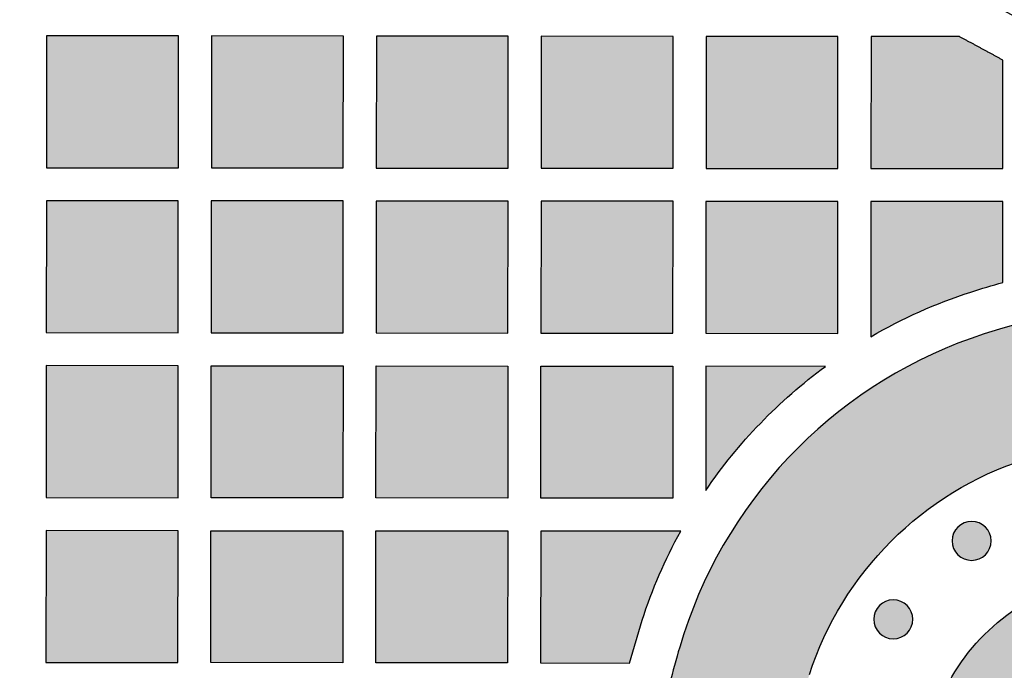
# Model space of a CAD drawing. Header units: millimetres. Extents: x -3873 to -97, y 912 to 4165.
# Tile 377 of 725: x -3239 to -3150, y 1728 to 1788. Entities that reach past the tile are written whole.
import ezdxf

# ---------------------------------------------------------------- set-up
doc = ezdxf.new("R2010")
doc.units = ezdxf.units.MM
doc.layers.add('pattern', color=7, linetype='Continuous', true_color=0x000000)

msp = doc.modelspace()

# ---------------------------------------------------------------- hatches: boundary and pattern name
at = {"layer": 'pattern'}
for points in [[(-3224.745, 1774.18), (-3224.733, 1786.18), (-3236.733, 1786.191), (-3236.744, 1774.191)], [(-3209.745, 1774.166), (-3209.733, 1786.166), (-3221.733, 1786.177), (-3221.745, 1774.177)], [(-3194.745, 1774.151), (-3194.733, 1786.151), (-3206.733, 1786.163), (-3206.744, 1774.163)], [(-3179.745, 1774.137), (-3179.733, 1786.137), (-3191.733, 1786.148), (-3191.745, 1774.149)], [(-3164.745, 1774.123), (-3164.762, 1786.123), (-3176.733, 1786.134), (-3176.744, 1774.134)], [(-3149.735, 1783.974), (-3153.688, 1786.112), (-3161.733, 1786.12), (-3161.745, 1774.12), (-3149.745, 1774.108)], [(-3236.747, 1771.191), (-3236.759, 1759.191), (-3224.759, 1759.18), (-3224.748, 1771.18)], [(-3209.748, 1771.166), (-3221.747, 1771.177), (-3221.759, 1759.177), (-3209.759, 1759.166)], [(-3194.748, 1771.151), (-3206.747, 1771.163), (-3206.759, 1759.163), (-3194.759, 1759.151)], [(-3191.748, 1771.148), (-3191.759, 1759.148), (-3179.759, 1759.137), (-3179.747, 1771.137)], [(-3176.747, 1771.134), (-3176.759, 1759.134), (-3164.759, 1759.123), (-3164.748, 1771.123)], [(-3161.759, 1758.818), (-3160.673, 1759.431), (-3159.57, 1760.016), (-3158.45, 1760.571), (-3157.316, 1761.095), (-3156.168, 1761.59), (-3155.007, 1762.052), (-3153.836, 1762.484), (-3152.654, 1762.883), (-3151.209, 1763.332), (-3149.755, 1763.748), (-3149.748, 1771.108), (-3161.747, 1771.12)], [(-3179.837, 1680.423), (-3178.942, 1679.282), (-3178.078, 1678.114), (-3177.244, 1676.919), (-3176.443, 1675.699), (-3175.675, 1674.455), (-3174.941, 1673.188), (-3174.244, 1671.899), (-3173.582, 1670.591), (-3172.958, 1669.265), (-3172.372, 1667.923), (-3171.824, 1666.565), (-3171.315, 1665.194), (-3170.846, 1663.812), (-3170.417, 1662.419), (-3170.028, 1661.019), (-3169.679, 1659.612), (-3169.49, 1661.154), (-3169.26, 1662.694), (-3168.989, 1664.23), (-3168.678, 1665.762), (-3168.326, 1667.287), (-3167.933, 1668.804), (-3167.5, 1670.31), (-3167.028, 1671.806), (-3166.516, 1673.289), (-3165.966, 1674.757), (-3165.378, 1676.209), (-3164.752, 1677.643), (-3164.09, 1679.059), (-3163.392, 1680.455), (-3162.659, 1681.829), (-3161.893, 1683.18), (-3162.872, 1684.98), (-3163.797, 1686.812), (-3164.664, 1688.675), (-3165.473, 1690.564), (-3166.222, 1692.478), (-3166.91, 1694.414), (-3167.536, 1696.369), (-3168.1, 1698.339), (-3168.335, 1699.24), (-3168.553, 1700.148), (-3168.756, 1701.061), (-3168.943, 1701.98), (-3169.114, 1702.904), (-3169.268, 1703.832), (-3169.406, 1704.764), (-3169.527, 1705.701), (-3169.631, 1706.64), (-3169.719, 1707.583), (-3169.789, 1708.527), (-3169.842, 1709.474), (-3169.878, 1710.422), (-3169.897, 1711.371), (-3169.899, 1712.32), (-3169.883, 1713.27), (-3169.85, 1714.219), (-3169.8, 1715.167), (-3169.733, 1716.114), (-3169.649, 1717.059), (-3169.547, 1718.002), (-3169.429, 1718.942), (-3169.293, 1719.878), (-3169.141, 1720.811), (-3168.973, 1721.74), (-3168.787, 1722.664), (-3168.586, 1723.584), (-3168.368, 1724.497), (-3168.135, 1725.406), (-3167.886, 1726.307), (-3167.621, 1727.203), (-3167.341, 1728.091), (-3167.061, 1728.913), (-3166.756, 1729.732), (-3166.425, 1730.546), (-3166.068, 1731.356), (-3165.686, 1732.158), (-3165.279, 1732.953), (-3164.847, 1733.74), (-3164.39, 1734.516), (-3163.908, 1735.281), (-3163.403, 1736.034), (-3162.873, 1736.773), (-3162.321, 1737.498), (-3161.746, 1738.207), (-3161.149, 1738.9), (-3160.531, 1739.575), (-3159.893, 1740.231), (-3159.235, 1740.868), (-3158.559, 1741.485), (-3157.865, 1742.08), (-3157.155, 1742.654), (-3156.429, 1743.205), (-3155.689, 1743.733), (-3154.935, 1744.237), (-3154.169, 1744.718), (-3153.392, 1745.173), (-3152.605, 1745.604), (-3151.809, 1746.009), (-3151.005, 1746.39), (-3150.195, 1746.745), (-3149.38, 1747.074), (-3148.56, 1747.378), (-3147.738, 1747.657), (-3146.849, 1747.935), (-3145.954, 1748.198), (-3145.051, 1748.445), (-3144.143, 1748.677), (-3143.229, 1748.893), (-3142.309, 1749.093), (-3141.384, 1749.276), (-3140.455, 1749.443), (-3139.522, 1749.593), (-3138.585, 1749.727), (-3137.645, 1749.843), (-3136.702, 1749.943), (-3135.757, 1750.026), (-3134.81, 1750.091), (-3133.862, 1750.139), (-3132.912, 1750.17), (-3131.963, 1750.184), (-3131.013, 1750.181), (-3130.064, 1750.16), (-3129.116, 1750.122), (-3128.17, 1750.067), (-3127.225, 1749.995), (-3126.283, 1749.906), (-3125.344, 1749.8), (-3124.408, 1749.677), (-3123.476, 1749.537), (-3122.548, 1749.381), (-3121.624, 1749.209), (-3120.706, 1749.02), (-3119.793, 1748.815), (-3118.886, 1748.595), (-3117.985, 1748.359), (-3116.017, 1747.792), (-3114.066, 1747.162), (-3112.133, 1746.471), (-3110.222, 1745.719), (-3108.335, 1744.908), (-3106.476, 1744.038), (-3104.647, 1743.111), (-3102.85, 1742.129), (-3101.759, 1742.731), (-3100.656, 1743.313), (-3099.541, 1743.875), (-3098.414, 1744.415), (-3097.276, 1744.934), (-3096.128, 1745.432), (-3094.97, 1745.908), (-3093.803, 1746.361), (-3092.628, 1746.793), (-3091.445, 1747.201), (-3090.254, 1747.587), (-3089.057, 1747.95), (-3087.855, 1748.289), (-3086.647, 1748.605), (-3085.434, 1748.898), (-3084.218, 1749.168), (-3087.125, 1749.862), (-3090.013, 1750.646), (-3092.879, 1751.517), (-3095.719, 1752.475), (-3098.528, 1753.519), (-3101.303, 1754.646), (-3104.04, 1755.856), (-3106.735, 1757.147), (-3108.032, 1757.676), (-3109.344, 1758.179), (-3110.672, 1758.655), (-3112.015, 1759.103), (-3113.371, 1759.522), (-3114.739, 1759.912), (-3116.119, 1760.273), (-3117.511, 1760.604), (-3118.912, 1760.904), (-3120.321, 1761.173), (-3121.739, 1761.412), (-3123.163, 1761.618), (-3124.593, 1761.793), (-3126.028, 1761.936), (-3127.466, 1762.047), (-3128.907, 1762.125), (-3130.349, 1762.171), (-3131.791, 1762.185), (-3133.233, 1762.166), (-3134.673, 1762.115), (-3136.11, 1762.032), (-3137.543, 1761.917), (-3138.97, 1761.77), (-3140.392, 1761.592), (-3141.806, 1761.382), (-3143.213, 1761.141), (-3144.61, 1760.871), (-3145.997, 1760.57), (-3147.373, 1760.239), (-3148.737, 1759.88), (-3150.088, 1759.492), (-3151.425, 1759.076), (-3152.572, 1758.688), (-3153.714, 1758.264), (-3154.851, 1757.805), (-3155.98, 1757.31), (-3157.1, 1756.78), (-3158.21, 1756.214), (-3159.307, 1755.614), (-3160.39, 1754.979), (-3161.458, 1754.309), (-3162.509, 1753.606), (-3163.541, 1752.87), (-3164.553, 1752.102), (-3165.544, 1751.302), (-3166.511, 1750.472), (-3167.453, 1749.613), (-3168.37, 1748.725), (-3169.26, 1747.81), (-3170.121, 1746.869), (-3170.953, 1745.903), (-3171.755, 1744.914), (-3172.525, 1743.904), (-3173.263, 1742.873), (-3173.968, 1741.824), (-3174.639, 1740.757), (-3175.276, 1739.675), (-3175.879, 1738.579), (-3176.447, 1737.47), (-3176.979, 1736.351), (-3177.476, 1735.223), (-3177.937, 1734.087), (-3178.363, 1732.945), (-3178.754, 1731.8), (-3179.262, 1730.162), (-3179.726, 1728.512), (-3180.146, 1726.849), (-3180.522, 1725.177), (-3181.061, 1722.428), (-3181.525, 1719.657), (-3181.913, 1716.868), (-3182.224, 1714.064), (-3182.456, 1711.248), (-3182.611, 1708.424), (-3182.686, 1705.594), (-3182.683, 1702.762), (-3182.6, 1699.931), (-3182.438, 1697.104), (-3182.197, 1694.286), (-3181.878, 1691.478), (-3181.482, 1688.685), (-3181.009, 1685.909), (-3180.46, 1683.154)], [(-3236.762, 1756.191), (-3236.773, 1744.191), (-3224.773, 1744.18), (-3224.762, 1756.18)], [(-3221.762, 1756.177), (-3209.762, 1756.165), (-3209.773, 1744.166), (-3221.773, 1744.177)], [(-3206.762, 1756.163), (-3194.762, 1756.151), (-3194.774, 1744.151), (-3206.773, 1744.163)], [(-3191.762, 1756.148), (-3179.762, 1756.137), (-3179.773, 1744.137), (-3191.773, 1744.149)], [(-3165.869, 1756.124), (-3176.761, 1756.134), (-3176.772, 1744.829), (-3176.211, 1745.635), (-3175.632, 1746.43), (-3175.035, 1747.213), (-3174.421, 1747.985), (-3173.79, 1748.744), (-3173.143, 1749.49), (-3172.48, 1750.222), (-3171.801, 1750.94), (-3171.108, 1751.644), (-3170.399, 1752.332), (-3169.676, 1753.005), (-3168.94, 1753.663), (-3168.191, 1754.303), (-3167.429, 1754.927), (-3166.655, 1755.534)], [(-3153.833, 1741.507), (-3153.805, 1741.534), (-3153.776, 1741.561), (-3153.746, 1741.588), (-3153.715, 1741.614), (-3153.684, 1741.64), (-3153.651, 1741.665), (-3153.618, 1741.69), (-3153.584, 1741.714), (-3153.549, 1741.737), (-3153.513, 1741.76), (-3153.477, 1741.782), (-3153.439, 1741.803), (-3153.401, 1741.824), (-3153.362, 1741.843), (-3153.323, 1741.862), (-3153.283, 1741.88), (-3153.242, 1741.897), (-3153.201, 1741.913), (-3153.159, 1741.928), (-3153.116, 1741.942), (-3153.073, 1741.955), (-3153.03, 1741.967), (-3152.986, 1741.978), (-3152.942, 1741.988), (-3152.897, 1741.997), (-3152.852, 1742.004), (-3152.807, 1742.011), (-3152.761, 1742.016), (-3152.716, 1742.02), (-3152.67, 1742.023), (-3152.624, 1742.025), (-3152.578, 1742.025), (-3152.532, 1742.025), (-3152.486, 1742.023), (-3152.44, 1742.02), (-3152.395, 1742.016), (-3152.349, 1742.01), (-3152.304, 1742.004), (-3152.259, 1741.996), (-3152.215, 1741.987), (-3152.17, 1741.977), (-3152.126, 1741.966), (-3152.083, 1741.954), (-3152.04, 1741.941), (-3151.997, 1741.927), (-3151.956, 1741.912), (-3151.914, 1741.896), (-3151.873, 1741.879), (-3151.833, 1741.861), (-3151.794, 1741.842), (-3151.755, 1741.822), (-3151.717, 1741.802), (-3151.68, 1741.78), (-3151.644, 1741.758), (-3151.608, 1741.735), (-3151.573, 1741.712), (-3151.539, 1741.688), (-3151.506, 1741.663), (-3151.473, 1741.638), (-3151.442, 1741.612), (-3151.411, 1741.586), (-3151.381, 1741.559), (-3151.352, 1741.532), (-3151.324, 1741.504), (-3151.296, 1741.476), (-3151.269, 1741.447), (-3151.243, 1741.417), (-3151.216, 1741.387), (-3151.191, 1741.355), (-3151.165, 1741.322), (-3151.141, 1741.289), (-3151.117, 1741.255), (-3151.093, 1741.22), (-3151.071, 1741.184), (-3151.049, 1741.148), (-3151.027, 1741.11), (-3151.007, 1741.072), (-3150.987, 1741.034), (-3150.969, 1740.994), (-3150.951, 1740.954), (-3150.934, 1740.913), (-3150.918, 1740.872), (-3150.903, 1740.83), (-3150.889, 1740.788), (-3150.875, 1740.745), (-3150.863, 1740.701), (-3150.853, 1740.657), (-3150.843, 1740.613), (-3150.834, 1740.568), (-3150.826, 1740.523), (-3150.82, 1740.478), (-3150.815, 1740.433), (-3150.811, 1740.387), (-3150.808, 1740.341), (-3150.806, 1740.295), (-3150.805, 1740.249), (-3150.806, 1740.203), (-3150.808, 1740.158), (-3150.811, 1740.112), (-3150.815, 1740.066), (-3150.82, 1740.021), (-3150.827, 1739.975), (-3150.835, 1739.93), (-3150.843, 1739.886), (-3150.853, 1739.841), (-3150.864, 1739.798), (-3150.876, 1739.754), (-3150.89, 1739.711), (-3150.904, 1739.669), (-3150.919, 1739.627), (-3150.935, 1739.585), (-3150.952, 1739.545), (-3150.97, 1739.505), (-3150.989, 1739.465), (-3151.009, 1739.427), (-3151.029, 1739.389), (-3151.05, 1739.351), (-3151.073, 1739.315), (-3151.095, 1739.279), (-3151.119, 1739.244), (-3151.143, 1739.21), (-3151.167, 1739.177), (-3151.193, 1739.144), (-3151.219, 1739.113), (-3151.245, 1739.082), (-3151.272, 1739.052), (-3151.299, 1739.023), (-3151.326, 1738.995), (-3151.354, 1738.968), (-3151.384, 1738.941), (-3151.413, 1738.914), (-3151.444, 1738.888), (-3151.476, 1738.862), (-3151.508, 1738.837), (-3151.542, 1738.812), (-3151.576, 1738.788), (-3151.611, 1738.765), (-3151.646, 1738.742), (-3151.683, 1738.72), (-3151.72, 1738.699), (-3151.758, 1738.678), (-3151.797, 1738.659), (-3151.836, 1738.64), (-3151.877, 1738.622), (-3151.917, 1738.605), (-3151.959, 1738.589), (-3152.001, 1738.574), (-3152.043, 1738.56), (-3152.086, 1738.547), (-3152.13, 1738.535), (-3152.174, 1738.524), (-3152.218, 1738.514), (-3152.262, 1738.505), (-3152.307, 1738.498), (-3152.353, 1738.491), (-3152.398, 1738.486), (-3152.444, 1738.482), (-3152.49, 1738.479), (-3152.535, 1738.477), (-3152.581, 1738.477), (-3152.627, 1738.477), (-3152.673, 1738.479), (-3152.719, 1738.482), (-3152.765, 1738.486), (-3152.81, 1738.492), (-3152.855, 1738.498), (-3152.9, 1738.506), (-3152.945, 1738.515), (-3152.989, 1738.525), (-3153.033, 1738.536), (-3153.077, 1738.548), (-3153.12, 1738.561), (-3153.162, 1738.575), (-3153.204, 1738.59), (-3153.245, 1738.606), (-3153.286, 1738.623), (-3153.326, 1738.641), (-3153.365, 1738.66), (-3153.404, 1738.68), (-3153.442, 1738.7), (-3153.479, 1738.722), (-3153.516, 1738.744), (-3153.552, 1738.767), (-3153.586, 1738.79), (-3153.621, 1738.814), (-3153.654, 1738.839), (-3153.686, 1738.864), (-3153.718, 1738.89), (-3153.749, 1738.916), (-3153.778, 1738.943), (-3153.807, 1738.97), (-3153.836, 1738.998), (-3153.863, 1739.026), (-3153.89, 1739.055), (-3153.917, 1739.085), (-3153.943, 1739.115), (-3153.969, 1739.147), (-3153.994, 1739.18), (-3154.019, 1739.213), (-3154.043, 1739.247), (-3154.066, 1739.282), (-3154.089, 1739.318), (-3154.111, 1739.354), (-3154.132, 1739.392), (-3154.152, 1739.43), (-3154.172, 1739.468), (-3154.191, 1739.508), (-3154.209, 1739.548), (-3154.226, 1739.589), (-3154.242, 1739.63), (-3154.257, 1739.672), (-3154.271, 1739.714), (-3154.284, 1739.757), (-3154.296, 1739.801), (-3154.307, 1739.845), (-3154.317, 1739.889), (-3154.325, 1739.934), (-3154.333, 1739.979), (-3154.339, 1740.024), (-3154.345, 1740.069), (-3154.349, 1740.115), (-3154.352, 1740.161), (-3154.353, 1740.207), (-3154.354, 1740.253), (-3154.353, 1740.299), (-3154.352, 1740.345), (-3154.349, 1740.39), (-3154.344, 1740.436), (-3154.339, 1740.481), (-3154.332, 1740.527), (-3154.325, 1740.572), (-3154.316, 1740.616), (-3154.306, 1740.661), (-3154.295, 1740.704), (-3154.283, 1740.748), (-3154.27, 1740.791), (-3154.256, 1740.833), (-3154.241, 1740.875), (-3154.224, 1740.917), (-3154.207, 1740.957), (-3154.189, 1740.997), (-3154.171, 1741.037), (-3154.151, 1741.075), (-3154.13, 1741.113), (-3154.109, 1741.151), (-3154.087, 1741.187), (-3154.064, 1741.223), (-3154.041, 1741.258), (-3154.017, 1741.292), (-3153.992, 1741.325), (-3153.967, 1741.358), (-3153.941, 1741.389), (-3153.915, 1741.42), (-3153.888, 1741.45), (-3153.861, 1741.479)], [(-3236.776, 1741.191), (-3236.787, 1729.191), (-3224.788, 1729.18), (-3224.776, 1741.18)], [(-3221.776, 1741.177), (-3209.776, 1741.166), (-3209.788, 1729.166), (-3221.788, 1729.177)], [(-3206.776, 1741.163), (-3194.776, 1741.151), (-3194.788, 1729.151), (-3206.787, 1729.163)], [(-3182.558, 1733.036), (-3182.204, 1734.082), (-3181.825, 1735.12), (-3181.421, 1736.15), (-3180.993, 1737.17), (-3180.541, 1738.179), (-3180.065, 1739.177), (-3179.565, 1740.163), (-3179.043, 1741.136), (-3191.776, 1741.148), (-3191.788, 1729.149), (-3183.697, 1729.141)], [(-3104.849, 1729.238), (-3105.03, 1715.194), (-3106.47, 1716.52), (-3107.956, 1717.796), (-3109.485, 1719.02), (-3111.055, 1720.189), (-3111.806, 1720.716), (-3112.574, 1721.226), (-3113.358, 1721.718), (-3114.157, 1722.194), (-3114.971, 1722.65), (-3115.799, 1723.088), (-3116.641, 1723.506), (-3117.495, 1723.903), (-3118.362, 1724.28), (-3119.24, 1724.635), (-3120.128, 1724.969), (-3121.026, 1725.28), (-3121.933, 1725.568), (-3122.848, 1725.833), (-3123.77, 1726.075), (-3124.699, 1726.294), (-3125.632, 1726.488), (-3126.57, 1726.658), (-3127.512, 1726.804), (-3128.456, 1726.926), (-3129.401, 1727.023), (-3130.347, 1727.096), (-3131.293, 1727.145), (-3132.238, 1727.17), (-3133.18, 1727.17), (-3134.12, 1727.147), (-3135.055, 1727.1), (-3135.986, 1727.03), (-3136.911, 1726.937), (-3137.829, 1726.821), (-3138.741, 1726.683), (-3139.644, 1726.524), (-3139.787, 1726.495), (-3139.93, 1726.464), (-3140.073, 1726.431), (-3140.217, 1726.394), (-3140.36, 1726.355), (-3140.503, 1726.313), (-3140.646, 1726.268), (-3140.789, 1726.22), (-3140.932, 1726.17), (-3141.074, 1726.117), (-3141.216, 1726.061), (-3141.357, 1726.002), (-3141.498, 1725.94), (-3141.638, 1725.875), (-3141.777, 1725.808), (-3141.915, 1725.738), (-3142.053, 1725.665), (-3142.189, 1725.589), (-3142.324, 1725.511), (-3142.458, 1725.429), (-3142.591, 1725.345), (-3142.722, 1725.259), (-3142.852, 1725.169), (-3142.981, 1725.077), (-3143.108, 1724.983), (-3143.233, 1724.886), (-3143.356, 1724.786), (-3143.478, 1724.684), (-3143.598, 1724.58), (-3143.715, 1724.473), (-3143.831, 1724.364), (-3143.945, 1724.253), (-3144.056, 1724.139), (-3144.165, 1724.024), (-3144.272, 1723.906), (-3144.377, 1723.787), (-3144.479, 1723.665), (-3144.579, 1723.542), (-3144.676, 1723.417), (-3144.771, 1723.291), (-3144.863, 1723.162), (-3144.953, 1723.032), (-3145.04, 1722.901), (-3145.124, 1722.769), (-3145.206, 1722.635), (-3145.284, 1722.5), (-3145.36, 1722.364), (-3145.434, 1722.226), (-3145.504, 1722.088), (-3145.572, 1721.949), (-3145.637, 1721.809), (-3145.699, 1721.669), (-3145.758, 1721.528), (-3145.814, 1721.386), (-3145.868, 1721.244), (-3145.918, 1721.101), (-3145.966, 1720.958), (-3146.011, 1720.815), (-3146.054, 1720.672), (-3146.093, 1720.529), (-3146.13, 1720.386), (-3146.164, 1720.242), (-3146.195, 1720.099), (-3146.224, 1719.957), (-3146.385, 1719.054), (-3146.525, 1718.142), (-3146.642, 1717.224), (-3146.737, 1716.299), (-3146.809, 1715.369), (-3146.858, 1714.433), (-3146.883, 1713.494), (-3146.884, 1712.551), (-3146.861, 1711.607), (-3146.814, 1710.661), (-3146.743, 1709.715), (-3146.647, 1708.769), (-3146.527, 1707.825), (-3146.383, 1706.883), (-3146.215, 1705.945), (-3146.022, 1705.011), (-3145.806, 1704.082), (-3145.566, 1703.159), (-3145.302, 1702.244), (-3145.015, 1701.336), (-3144.706, 1700.438), (-3144.374, 1699.548), (-3144.021, 1698.67), (-3143.646, 1697.803), (-3143.25, 1696.947), (-3142.833, 1696.105), (-3142.397, 1695.276), (-3141.942, 1694.461), (-3141.469, 1693.661), (-3140.977, 1692.876), (-3140.469, 1692.107), (-3139.944, 1691.355), (-3138.777, 1689.783), (-3137.556, 1688.252), (-3136.283, 1686.764), (-3134.96, 1685.321), (-3149.005, 1685.167), (-3149.629, 1686.099), (-3150.235, 1687.046), (-3150.821, 1688.007), (-3151.387, 1688.981), (-3151.934, 1689.967), (-3152.459, 1690.966), (-3152.964, 1691.976), (-3153.448, 1692.996), (-3153.909, 1694.027), (-3154.349, 1695.067), (-3154.767, 1696.115), (-3155.162, 1697.172), (-3155.534, 1698.235), (-3155.884, 1699.305), (-3156.21, 1700.38), (-3156.514, 1701.461), (-3156.694, 1702.155), (-3156.863, 1702.854), (-3157.019, 1703.558), (-3157.163, 1704.266), (-3157.294, 1704.978), (-3157.413, 1705.693), (-3157.519, 1706.411), (-3157.613, 1707.132), (-3157.693, 1707.856), (-3157.76, 1708.582), (-3157.814, 1709.31), (-3157.856, 1710.039), (-3157.883, 1710.77), (-3157.898, 1711.501), (-3157.899, 1712.232), (-3157.887, 1712.964), (-3157.862, 1713.695), (-3157.823, 1714.426), (-3157.771, 1715.155), (-3157.706, 1715.883), (-3157.628, 1716.609), (-3157.537, 1717.333), (-3157.433, 1718.055), (-3157.316, 1718.774), (-3157.186, 1719.489), (-3157.043, 1720.201), (-3156.888, 1720.91), (-3156.72, 1721.614), (-3156.54, 1722.313), (-3156.348, 1723.008), (-3156.144, 1723.698), (-3155.929, 1724.382), (-3155.759, 1724.88), (-3155.574, 1725.376), (-3155.373, 1725.87), (-3155.157, 1726.36), (-3154.926, 1726.846), (-3154.679, 1727.328), (-3154.417, 1727.805), (-3154.141, 1728.275), (-3153.849, 1728.739), (-3153.542, 1729.195), (-3153.222, 1729.643), (-3152.887, 1730.082), (-3152.538, 1730.512), (-3152.177, 1730.931), (-3151.802, 1731.34), (-3151.416, 1731.738), (-3151.017, 1732.124), (-3150.608, 1732.498), (-3150.187, 1732.858), (-3149.757, 1733.206), (-3149.317, 1733.54), (-3148.868, 1733.86), (-3148.412, 1734.165), (-3147.947, 1734.456), (-3147.477, 1734.732), (-3147, 1734.993), (-3146.517, 1735.239), (-3146.031, 1735.47), (-3145.54, 1735.685), (-3145.046, 1735.884), (-3144.549, 1736.068), (-3144.051, 1736.237), (-3143.366, 1736.451), (-3142.676, 1736.654), (-3141.981, 1736.845), (-3141.281, 1737.023), (-3140.577, 1737.189), (-3139.868, 1737.343), (-3139.156, 1737.485), (-3138.44, 1737.613), (-3137.721, 1737.729), (-3136.999, 1737.832), (-3136.275, 1737.922), (-3135.549, 1737.999), (-3134.82, 1738.062), (-3134.091, 1738.113), (-3133.36, 1738.15), (-3132.629, 1738.174), (-3131.898, 1738.184), (-3131.166, 1738.182), (-3130.435, 1738.166), (-3129.705, 1738.137), (-3128.976, 1738.094), (-3128.248, 1738.038), (-3127.522, 1737.97), (-3126.798, 1737.888), (-3126.077, 1737.793), (-3125.359, 1737.686), (-3124.644, 1737.566), (-3123.933, 1737.433), (-3123.225, 1737.287), (-3122.522, 1737.13), (-3121.823, 1736.96), (-3121.129, 1736.778), (-3120.049, 1736.473), (-3118.974, 1736.144), (-3117.905, 1735.793), (-3116.842, 1735.418), (-3115.787, 1735.021), (-3114.739, 1734.602), (-3113.7, 1734.16), (-3112.67, 1733.696), (-3111.651, 1733.211), (-3110.642, 1732.704), (-3109.644, 1732.176), (-3108.659, 1731.628), (-3107.686, 1731.06), (-3106.726, 1730.472), (-3105.78, 1729.864)], [(-3160.965, 1734.373), (-3160.937, 1734.4), (-3160.908, 1734.427), (-3160.878, 1734.454), (-3160.847, 1734.48), (-3160.815, 1734.506), (-3160.783, 1734.531), (-3160.749, 1734.556), (-3160.715, 1734.58), (-3160.68, 1734.603), (-3160.645, 1734.626), (-3160.608, 1734.648), (-3160.571, 1734.669), (-3160.533, 1734.69), (-3160.494, 1734.709), (-3160.455, 1734.728), (-3160.415, 1734.746), (-3160.374, 1734.763), (-3160.332, 1734.779), (-3160.29, 1734.794), (-3160.248, 1734.808), (-3160.205, 1734.821), (-3160.162, 1734.833), (-3160.118, 1734.844), (-3160.073, 1734.854), (-3160.029, 1734.863), (-3159.984, 1734.87), (-3159.938, 1734.877), (-3159.893, 1734.882), (-3159.847, 1734.886), (-3159.801, 1734.889), (-3159.756, 1734.891), (-3159.71, 1734.891), (-3159.664, 1734.891), (-3159.618, 1734.889), (-3159.572, 1734.886), (-3159.526, 1734.882), (-3159.481, 1734.876), (-3159.436, 1734.87), (-3159.391, 1734.862), (-3159.346, 1734.853), (-3159.302, 1734.843), (-3159.258, 1734.832), (-3159.215, 1734.82), (-3159.172, 1734.807), (-3159.129, 1734.793), (-3159.087, 1734.778), (-3159.046, 1734.762), (-3159.005, 1734.745), (-3158.965, 1734.727), (-3158.926, 1734.708), (-3158.887, 1734.688), (-3158.849, 1734.668), (-3158.812, 1734.646), (-3158.775, 1734.624), (-3158.74, 1734.601), (-3158.705, 1734.578), (-3158.671, 1734.554), (-3158.637, 1734.529), (-3158.605, 1734.504), (-3158.573, 1734.478), (-3158.543, 1734.452), (-3158.513, 1734.425), (-3158.484, 1734.398), (-3158.456, 1734.37), (-3158.428, 1734.342), (-3158.401, 1734.313), (-3158.374, 1734.283), (-3158.348, 1734.252), (-3158.322, 1734.221), (-3158.297, 1734.188), (-3158.272, 1734.155), (-3158.248, 1734.121), (-3158.225, 1734.086), (-3158.202, 1734.05), (-3158.18, 1734.014), (-3158.159, 1733.976), (-3158.139, 1733.938), (-3158.119, 1733.9), (-3158.1, 1733.86), (-3158.082, 1733.82), (-3158.065, 1733.779), (-3158.049, 1733.738), (-3158.034, 1733.696), (-3158.02, 1733.654), (-3158.007, 1733.611), (-3157.995, 1733.567), (-3157.984, 1733.523), (-3157.974, 1733.479), (-3157.966, 1733.434), (-3157.958, 1733.389), (-3157.952, 1733.344), (-3157.946, 1733.298), (-3157.942, 1733.253), (-3157.939, 1733.207), (-3157.938, 1733.161), (-3157.937, 1733.115), (-3157.938, 1733.069), (-3157.94, 1733.023), (-3157.943, 1732.978), (-3157.947, 1732.932), (-3157.952, 1732.887), (-3157.959, 1732.841), (-3157.966, 1732.796), (-3157.975, 1732.752), (-3157.985, 1732.707), (-3157.996, 1732.664), (-3158.008, 1732.62), (-3158.021, 1732.577), (-3158.035, 1732.535), (-3158.05, 1732.493), (-3158.067, 1732.451), (-3158.084, 1732.411), (-3158.102, 1732.371), (-3158.121, 1732.331), (-3158.14, 1732.292), (-3158.161, 1732.254), (-3158.182, 1732.217), (-3158.204, 1732.181), (-3158.227, 1732.145), (-3158.25, 1732.11), (-3158.274, 1732.076), (-3158.299, 1732.043), (-3158.324, 1732.01), (-3158.35, 1731.979), (-3158.376, 1731.948), (-3158.403, 1731.918), (-3158.43, 1731.889), (-3158.458, 1731.861), (-3158.486, 1731.834), (-3158.515, 1731.806), (-3158.545, 1731.78), (-3158.576, 1731.754), (-3158.607, 1731.728), (-3158.64, 1731.703), (-3158.673, 1731.678), (-3158.707, 1731.654), (-3158.742, 1731.631), (-3158.778, 1731.608), (-3158.815, 1731.586), (-3158.852, 1731.565), (-3158.89, 1731.544), (-3158.929, 1731.525), (-3158.968, 1731.506), (-3159.008, 1731.488), (-3159.049, 1731.471), (-3159.09, 1731.455), (-3159.132, 1731.44), (-3159.175, 1731.426), (-3159.218, 1731.413), (-3159.261, 1731.401), (-3159.305, 1731.39), (-3159.349, 1731.38), (-3159.394, 1731.371), (-3159.439, 1731.364), (-3159.484, 1731.357), (-3159.53, 1731.352), (-3159.575, 1731.348), (-3159.621, 1731.345), (-3159.667, 1731.343), (-3159.713, 1731.343), (-3159.759, 1731.343), (-3159.805, 1731.345), (-3159.851, 1731.348), (-3159.896, 1731.352), (-3159.942, 1731.358), (-3159.987, 1731.364), (-3160.032, 1731.372), (-3160.077, 1731.381), (-3160.121, 1731.391), (-3160.165, 1731.402), (-3160.208, 1731.414), (-3160.251, 1731.427), (-3160.294, 1731.441), (-3160.336, 1731.456), (-3160.377, 1731.472), (-3160.418, 1731.489), (-3160.458, 1731.507), (-3160.497, 1731.526), (-3160.536, 1731.546), (-3160.574, 1731.566), (-3160.611, 1731.588), (-3160.648, 1731.61), (-3160.683, 1731.632), (-3160.718, 1731.656), (-3160.752, 1731.68), (-3160.785, 1731.705), (-3160.818, 1731.73), (-3160.849, 1731.756), (-3160.88, 1731.782), (-3160.91, 1731.809), (-3160.939, 1731.836), (-3160.967, 1731.863), (-3160.995, 1731.892), (-3161.022, 1731.921), (-3161.049, 1731.951), (-3161.075, 1731.981), (-3161.1, 1732.013), (-3161.126, 1732.045), (-3161.15, 1732.079), (-3161.174, 1732.113), (-3161.198, 1732.148), (-3161.22, 1732.184), (-3161.242, 1732.22), (-3161.264, 1732.257), (-3161.284, 1732.295), (-3161.304, 1732.334), (-3161.322, 1732.374), (-3161.34, 1732.414), (-3161.357, 1732.455), (-3161.373, 1732.496), (-3161.389, 1732.538), (-3161.403, 1732.58), (-3161.416, 1732.623), (-3161.428, 1732.667), (-3161.439, 1732.711), (-3161.448, 1732.755), (-3161.457, 1732.8), (-3161.465, 1732.845), (-3161.471, 1732.89), (-3161.476, 1732.935), (-3161.48, 1732.981), (-3161.483, 1733.027), (-3161.485, 1733.073), (-3161.486, 1733.119), (-3161.485, 1733.165), (-3161.483, 1733.21), (-3161.48, 1733.256), (-3161.476, 1733.302), (-3161.471, 1733.347), (-3161.464, 1733.393), (-3161.456, 1733.437), (-3161.448, 1733.482), (-3161.438, 1733.526), (-3161.427, 1733.57), (-3161.415, 1733.614), (-3161.402, 1733.657), (-3161.387, 1733.699), (-3161.372, 1733.741), (-3161.356, 1733.782), (-3161.339, 1733.823), (-3161.321, 1733.863), (-3161.302, 1733.903), (-3161.282, 1733.941), (-3161.262, 1733.979), (-3161.241, 1734.017), (-3161.219, 1734.053), (-3161.196, 1734.089), (-3161.172, 1734.124), (-3161.148, 1734.158), (-3161.124, 1734.191), (-3161.098, 1734.223), (-3161.073, 1734.255), (-3161.046, 1734.286), (-3161.02, 1734.316), (-3160.992, 1734.345)]]:
    msp.add_hatch(color=256, dxfattribs=at).paths.add_polyline_path(points, flags=0)

# ---------------------------------------------------------------- linework, layer by layer
for p, q in [((-3161.733, 1786.12), (-3161.745, 1774.12)), ((-3153.688, 1786.112), (-3161.733, 1786.12)), ((-3161.745, 1774.12), (-3149.745, 1774.108))]:
    msp.add_line(p, q, dxfattribs=at)
for points in [[(-3224.745, 1774.18), (-3224.733, 1786.18), (-3236.733, 1786.191), (-3236.744, 1774.191)], [(-3209.745, 1774.166), (-3209.733, 1786.166), (-3221.733, 1786.177), (-3221.745, 1774.177)], [(-3194.745, 1774.151), (-3194.733, 1786.151), (-3206.733, 1786.163), (-3206.744, 1774.163)], [(-3179.745, 1774.137), (-3179.733, 1786.137), (-3191.733, 1786.148), (-3191.745, 1774.149)], [(-3164.745, 1774.123), (-3164.762, 1786.123), (-3176.733, 1786.134), (-3176.744, 1774.134)], [(-3236.747, 1771.191), (-3236.759, 1759.191), (-3224.759, 1759.18), (-3224.748, 1771.18)], [(-3209.748, 1771.166), (-3221.747, 1771.177), (-3221.759, 1759.177), (-3209.759, 1759.166)], [(-3194.748, 1771.151), (-3206.747, 1771.163), (-3206.759, 1759.163), (-3194.759, 1759.151)], [(-3191.748, 1771.148), (-3191.759, 1759.148), (-3179.759, 1759.137), (-3179.747, 1771.137)], [(-3176.747, 1771.134), (-3176.759, 1759.134), (-3164.759, 1759.123), (-3164.748, 1771.123)], [(-3236.762, 1756.191), (-3236.773, 1744.191), (-3224.773, 1744.18), (-3224.762, 1756.18)], [(-3221.762, 1756.177), (-3209.762, 1756.165), (-3209.773, 1744.166), (-3221.773, 1744.177)], [(-3206.762, 1756.163), (-3194.762, 1756.151), (-3194.774, 1744.151), (-3206.773, 1744.163)], [(-3191.762, 1756.148), (-3179.762, 1756.137), (-3179.773, 1744.137), (-3191.773, 1744.149)], [(-3236.776, 1741.191), (-3236.787, 1729.191), (-3224.788, 1729.18), (-3224.776, 1741.18)], [(-3221.776, 1741.177), (-3209.776, 1741.166), (-3209.788, 1729.166), (-3221.788, 1729.177)], [(-3206.776, 1741.163), (-3194.776, 1741.151), (-3194.788, 1729.151), (-3206.787, 1729.163)]]:
    msp.add_lwpolyline(points, close=True, dxfattribs=at)
for points in [[(-3149.755, 1763.748), (-3149.748, 1771.108), (-3161.747, 1771.12), (-3161.759, 1758.818)], [(-3165.869, 1756.124), (-3176.761, 1756.134), (-3176.772, 1744.829)], [(-3179.043, 1741.136), (-3191.776, 1741.148), (-3191.788, 1729.149), (-3183.697, 1729.141), (-3182.558, 1733.036)]]:
    msp.add_lwpolyline(points, dxfattribs=at)
at = {"layer": 'pattern', "extrusion": (0, 0, -1)}
for centre in [(3152.58, 1740.251), (3159.711, 1733.117)]:
    msp.add_circle(centre, 1.774, dxfattribs=at)
at = {"layer": 'pattern'}
for centre, radius, start, end in [((-3328.4, 1458.038), 399.7, 49.02028, 85.83933), ((-3328.4, 1458.038), 375.7, 54.09707, 89.67762), ((-3131.679, 1697.919), 64.266, 67.16164, 107.8942), ((-3138.382, 1718.679), 42.45, 107.8942, 161.9966), ((-3117.635, 1711.937), 64.266, 161.9966, 168.11071)]:
    msp.add_arc(centre, radius, start, end, dxfattribs=at)
at = {"layer": 'pattern', "extrusion": (0, 0, -1)}
for centre, radius, start, end in [((3328.4, 1458.038), 387.7, 90.31409, 130.77821), ((3131.679, 1697.919), 68.266, 72.1058, 74.64584), ((3138.382, 1718.679), 46.45, 59.78293, 72.1058), ((3138.382, 1718.679), 46.45, 34.26076, 53.71797), ((3138.382, 1718.679), 30.45, 18.0034, 72.1058), ((3138.382, 1718.679), 46.45, 18.0034, 28.91192), ((3138.382, 1718.679), 18.45, 18.0034, 72.1058)]:
    msp.add_arc(centre, radius, start, end, dxfattribs=at)
at = {"layer": 'pattern'}
msp.add_rational_spline([(-3149.735, 1783.974), (-3151.706, 1785.055), (-3153.688, 1786.112)], [1, 0.999982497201, 1], degree=2, dxfattribs=at)
msp.add_open_spline([(-3149.745, 1774.108), (-3149.74, 1779.042), (-3149.735, 1783.974)], degree=2, dxfattribs=at)

doc.saveas('drawing.dxf')
